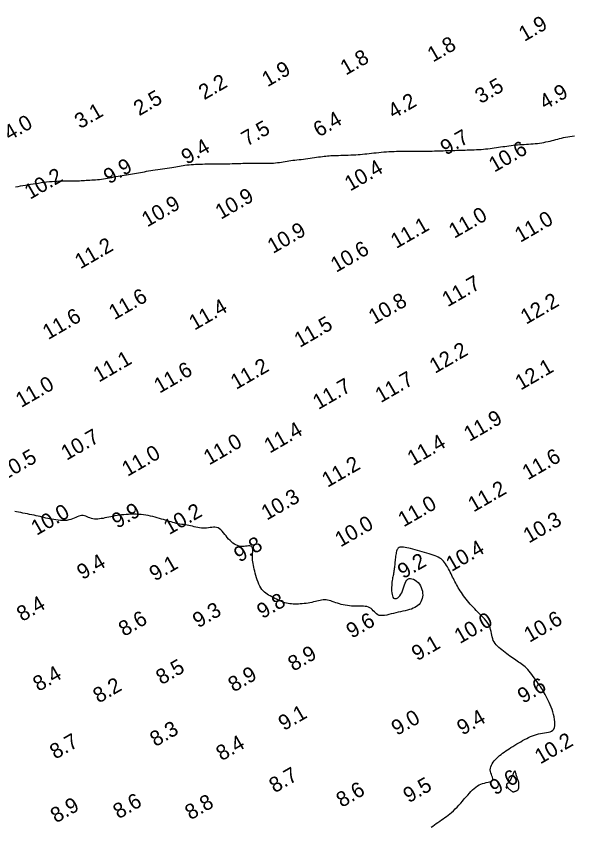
# Model space of a CAD drawing. Extents: x 3024098 to 3056816, y 418252 to 509144.
# Drawn here: x 3027945.1 to 3028128.6, y 419852.3 to 420119.2 of the extents above; entities that cross this region are included whole.
import ezdxf

# ---------------------------------------------------------------- set-up
doc = ezdxf.new("R2010")
doc.units = 0
doc.layers.add('V-CHAN-CONT-EL10', color=7, linetype='Continuous')
doc.layers.add('V-TOPO-SOUN-0911', color=7, linetype='Continuous')

msp = doc.modelspace()

# ---------------------------------------------------------------- linework, layer by layer
at = {"layer": 'V-CHAN-CONT-EL10'}
for points in [[(3027944.94, 420063.03), (3027945.73, 420063.16), (3027946.53, 420063.3), (3027947.34, 420063.44), (3027948.16, 420063.57), (3027948.99, 420063.71), (3027949.84, 420063.85), (3027950.7, 420063.99), (3027951.57, 420064.13), (3027952.45, 420064.26), (3027953.34, 420064.4), (3027954.24, 420064.52), (3027955.14, 420064.63), (3027956.03, 420064.74), (3027956.92, 420064.82), (3027957.79, 420064.89), (3027958.66, 420064.94), (3027959.51, 420064.97), (3027960.34, 420064.99), (3027961.14, 420065), (3027961.93, 420065), (3027962.68, 420065), (3027963.4, 420065), (3027964.08, 420065), (3027964.73, 420065.01), (3027965.35, 420065.03), (3027965.94, 420065.05), (3027966.51, 420065.07), (3027967.08, 420065.1), (3027967.64, 420065.14), (3027968.2, 420065.17), (3027968.77, 420065.21), (3027969.35, 420065.24), (3027969.96, 420065.28), (3027970.57, 420065.32), (3027971.2, 420065.37), (3027971.84, 420065.42), (3027972.49, 420065.49), (3027973.15, 420065.56), (3027973.82, 420065.65), (3027974.5, 420065.76), (3027975.18, 420065.87), (3027975.87, 420065.99), (3027976.56, 420066.12), (3027977.25, 420066.26), (3027977.94, 420066.39), (3027978.64, 420066.52), (3027979.33, 420066.64), (3027980.02, 420066.76), (3027980.7, 420066.87), (3027981.39, 420066.97), (3027982.06, 420067.08), (3027982.74, 420067.18), (3027983.41, 420067.28), (3027984.07, 420067.39), (3027984.73, 420067.5), (3027985.38, 420067.62), (3027986.03, 420067.75), (3027986.68, 420067.88), (3027987.34, 420068.01), (3027988.02, 420068.15), (3027988.7, 420068.28), (3027989.41, 420068.41), (3027990.14, 420068.54), (3027990.9, 420068.66), (3027991.68, 420068.78), (3027992.47, 420068.89), (3027993.27, 420069), (3027994.06, 420069.11), (3027994.83, 420069.21), (3027995.58, 420069.32), (3027996.29, 420069.43), (3027996.97, 420069.53), (3027997.61, 420069.64), (3027998.23, 420069.75), (3027998.84, 420069.85), (3027999.44, 420069.95), (3028000.05, 420070.04), (3028000.67, 420070.13), (3028001.31, 420070.21), (3028001.99, 420070.28), (3028002.69, 420070.34), (3028003.42, 420070.39), (3028004.16, 420070.44), (3028004.91, 420070.48), (3028005.68, 420070.5), (3028006.44, 420070.53), (3028007.2, 420070.54), (3028007.96, 420070.55), (3028008.71, 420070.56), (3028009.46, 420070.57), (3028010.21, 420070.57), (3028010.95, 420070.57), (3028011.69, 420070.57), (3028012.44, 420070.58), (3028013.18, 420070.58), (3028013.93, 420070.59), (3028014.69, 420070.61), (3028015.44, 420070.62), (3028016.18, 420070.65), (3028016.92, 420070.67), (3028017.64, 420070.69), (3028018.35, 420070.71), (3028019.04, 420070.73), (3028019.72, 420070.76), (3028020.38, 420070.78), (3028021.03, 420070.79), (3028021.67, 420070.81), (3028022.31, 420070.82), (3028022.96, 420070.83), (3028023.61, 420070.83), (3028024.28, 420070.82), (3028024.96, 420070.81), (3028025.66, 420070.79), (3028026.36, 420070.77), (3028027.07, 420070.76), (3028027.78, 420070.76), (3028028.48, 420070.76), (3028029.17, 420070.79), (3028029.85, 420070.83), (3028030.5, 420070.89), (3028031.14, 420070.98), (3028031.77, 420071.07), (3028032.38, 420071.18), (3028033, 420071.29), (3028033.62, 420071.4), (3028034.24, 420071.51), (3028034.87, 420071.61), (3028035.52, 420071.7), (3028036.17, 420071.78), (3028036.85, 420071.85), (3028037.53, 420071.91), (3028038.22, 420071.98), (3028038.92, 420072.05), (3028039.64, 420072.12), (3028040.35, 420072.21), (3028041.08, 420072.3), (3028041.81, 420072.41), (3028042.53, 420072.52), (3028043.24, 420072.63), (3028043.94, 420072.74), (3028044.62, 420072.85), (3028045.26, 420072.94), (3028045.88, 420073.03), (3028046.46, 420073.11), (3028047.01, 420073.17), (3028047.55, 420073.22), (3028048.09, 420073.26), (3028048.64, 420073.3), (3028049.21, 420073.33), (3028049.81, 420073.35), (3028050.47, 420073.37), (3028051.18, 420073.39), (3028051.93, 420073.41), (3028052.72, 420073.43), (3028053.54, 420073.45), (3028054.37, 420073.48), (3028055.21, 420073.51), (3028056.03, 420073.55), (3028056.84, 420073.6), (3028057.61, 420073.65), (3028058.37, 420073.72), (3028059.11, 420073.79), (3028059.83, 420073.86), (3028060.56, 420073.94), (3028061.29, 420074.02), (3028062.04, 420074.1), (3028062.81, 420074.19), (3028063.6, 420074.27), (3028064.42, 420074.35), (3028065.25, 420074.42), (3028066.09, 420074.49), (3028066.94, 420074.55), (3028067.79, 420074.61), (3028068.63, 420074.66), (3028069.46, 420074.69), (3028070.27, 420074.72), (3028071.07, 420074.73), (3028071.85, 420074.74), (3028072.62, 420074.74), (3028073.38, 420074.73), (3028074.13, 420074.73), (3028074.87, 420074.72), (3028075.6, 420074.71), (3028076.33, 420074.71), (3028077.05, 420074.71), (3028077.76, 420074.72), (3028078.48, 420074.72), (3028079.19, 420074.73), (3028079.9, 420074.74), (3028080.62, 420074.76), (3028081.33, 420074.78), (3028082.05, 420074.8), (3028082.77, 420074.82), (3028083.48, 420074.84), (3028084.19, 420074.86), (3028084.9, 420074.88), (3028085.59, 420074.91), (3028086.27, 420074.93), (3028086.94, 420074.95), (3028087.6, 420074.97), (3028088.24, 420074.99), (3028088.88, 420075.01), (3028089.51, 420075.03), (3028090.15, 420075.05), (3028090.8, 420075.07), (3028091.46, 420075.09), (3028092.15, 420075.11), (3028092.85, 420075.13), (3028093.58, 420075.15), (3028094.32, 420075.17), (3028095.08, 420075.2), (3028095.84, 420075.23), (3028096.61, 420075.27), (3028097.37, 420075.31), (3028098.12, 420075.36), (3028098.87, 420075.42), (3028099.6, 420075.49), (3028100.33, 420075.57), (3028101.05, 420075.65), (3028101.76, 420075.74), (3028102.46, 420075.83), (3028103.16, 420075.93), (3028103.85, 420076.03), (3028104.54, 420076.14), (3028105.23, 420076.25), (3028105.91, 420076.35), (3028106.6, 420076.46), (3028107.29, 420076.56), (3028107.98, 420076.65), (3028108.68, 420076.73), (3028109.39, 420076.81), (3028110.1, 420076.87), (3028110.82, 420076.92), (3028111.54, 420076.96), (3028112.27, 420077), (3028113, 420077.04), (3028113.73, 420077.08), (3028114.47, 420077.13), (3028115.2, 420077.19), (3028115.93, 420077.26), (3028116.65, 420077.34), (3028117.37, 420077.44), (3028118.08, 420077.55), (3028118.78, 420077.67), (3028119.47, 420077.79), (3028120.15, 420077.93), (3028120.81, 420078.08), (3028121.45, 420078.24), (3028122.08, 420078.41), (3028122.7, 420078.57), (3028123.33, 420078.74), (3028123.95, 420078.91), (3028124.59, 420079.07), (3028125.24, 420079.22), (3028125.91, 420079.36), (3028126.61, 420079.48), (3028127.33, 420079.6), (3028128.06, 420079.71), (3028128.81, 420079.81)], [(3028081.7, 419852.14), (3028082.25, 419852.54), (3028082.8, 419852.96), (3028083.36, 419853.36), (3028083.92, 419853.77), (3028084.48, 419854.16), (3028085.03, 419854.55), (3028085.59, 419854.93), (3028086.15, 419855.32), (3028086.71, 419855.71), (3028087.27, 419856.13), (3028087.85, 419856.58), (3028088.42, 419857.06), (3028089.01, 419857.59), (3028089.6, 419858.17), (3028090.2, 419858.79), (3028090.8, 419859.44), (3028091.4, 419860.11), (3028091.99, 419860.79), (3028092.58, 419861.46), (3028093.15, 419862.13), (3028093.71, 419862.77), (3028094.25, 419863.38), (3028094.78, 419863.94), (3028095.3, 419864.47), (3028095.82, 419864.95), (3028096.34, 419865.38), (3028096.88, 419865.76), (3028097.43, 419866.09), (3028098.01, 419866.35), (3028098.61, 419866.56), (3028099.22, 419866.72), (3028099.82, 419866.85), (3028100.39, 419866.96), (3028100.9, 419867.08), (3028101.33, 419867.22), (3028101.67, 419867.39), (3028101.89, 419867.61), (3028101.97, 419867.9), (3028101.95, 419868.24), (3028101.84, 419868.64), (3028101.69, 419869.07), (3028101.51, 419869.54), (3028101.34, 419870.03), (3028101.21, 419870.54), (3028101.15, 419871.06), (3028101.19, 419871.57), (3028101.31, 419872.08), (3028101.5, 419872.58), (3028101.77, 419873.08), (3028102.09, 419873.56), (3028102.46, 419874.03), (3028102.87, 419874.48), (3028103.3, 419874.92), (3028103.74, 419875.34), (3028104.2, 419875.74), (3028104.68, 419876.14), (3028105.18, 419876.52), (3028105.69, 419876.89), (3028106.22, 419877.27), (3028106.78, 419877.64), (3028107.35, 419878.02), (3028107.94, 419878.4), (3028108.56, 419878.79), (3028109.19, 419879.18), (3028109.83, 419879.57), (3028110.48, 419879.96), (3028111.14, 419880.33), (3028111.79, 419880.7), (3028112.45, 419881.05), (3028113.11, 419881.38), (3028113.76, 419881.7), (3028114.41, 419881.99), (3028115.06, 419882.26), (3028115.71, 419882.5), (3028116.37, 419882.71), (3028117.02, 419882.89), (3028117.69, 419883.04), (3028118.35, 419883.15), (3028119.01, 419883.25), (3028119.64, 419883.35), (3028120.24, 419883.47), (3028120.79, 419883.62), (3028121.28, 419883.83), (3028121.69, 419884.11), (3028122.02, 419884.49), (3028122.24, 419884.97), (3028122.37, 419885.55), (3028122.42, 419886.2), (3028122.39, 419886.92), (3028122.29, 419887.68), (3028122.14, 419888.48), (3028121.95, 419889.29), (3028121.72, 419890.11), (3028121.46, 419890.91), (3028121.17, 419891.69), (3028120.87, 419892.45), (3028120.56, 419893.18), (3028120.23, 419893.89), (3028119.9, 419894.57), (3028119.57, 419895.22), (3028119.24, 419895.83), (3028118.91, 419896.4), (3028118.59, 419896.94), (3028118.27, 419897.46), (3028117.94, 419897.96), (3028117.61, 419898.47), (3028117.26, 419898.97), (3028116.9, 419899.49), (3028116.52, 419900.04), (3028116.12, 419900.61), (3028115.7, 419901.2), (3028115.26, 419901.8), (3028114.82, 419902.4), (3028114.37, 419902.98), (3028113.91, 419903.54), (3028113.46, 419904.07), (3028113.02, 419904.54), (3028112.58, 419904.96), (3028112.15, 419905.34), (3028111.73, 419905.67), (3028111.31, 419905.98), (3028110.88, 419906.27), (3028110.45, 419906.55), (3028110, 419906.83), (3028109.54, 419907.13), (3028109.07, 419907.45), (3028108.58, 419907.79), (3028108.08, 419908.15), (3028107.57, 419908.53), (3028107.05, 419908.91), (3028106.53, 419909.31), (3028106.01, 419909.71), (3028105.49, 419910.11), (3028104.97, 419910.52), (3028104.47, 419910.92), (3028103.98, 419911.34), (3028103.53, 419911.77), (3028103.11, 419912.21), (3028102.73, 419912.67), (3028102.4, 419913.16), (3028102.13, 419913.68), (3028101.93, 419914.22), (3028101.77, 419914.8), (3028101.64, 419915.39), (3028101.52, 419916), (3028101.4, 419916.62), (3028101.26, 419917.24), (3028101.07, 419917.85), (3028100.83, 419918.46), (3028100.51, 419919.05), (3028100.13, 419919.64), (3028099.69, 419920.21), (3028099.21, 419920.77), (3028098.69, 419921.32), (3028098.16, 419921.86), (3028097.61, 419922.41), (3028097.07, 419922.95), (3028096.53, 419923.48), (3028096.01, 419924.03), (3028095.5, 419924.57), (3028095.01, 419925.1), (3028094.53, 419925.65), (3028094.06, 419926.19), (3028093.61, 419926.73), (3028093.18, 419927.28), (3028092.76, 419927.82), (3028092.36, 419928.37), (3028091.98, 419928.91), (3028091.61, 419929.45), (3028091.26, 419929.99), (3028090.93, 419930.52), (3028090.62, 419931.04), (3028090.32, 419931.55), (3028090.03, 419932.06), (3028089.76, 419932.55), (3028089.5, 419933.04), (3028089.25, 419933.54), (3028089, 419934.04), (3028088.75, 419934.54), (3028088.5, 419935.06), (3028088.24, 419935.6), (3028087.97, 419936.16), (3028087.69, 419936.72), (3028087.4, 419937.29), (3028087.1, 419937.85), (3028086.78, 419938.39), (3028086.45, 419938.9), (3028086.1, 419939.38), (3028085.73, 419939.81), (3028085.35, 419940.19), (3028084.94, 419940.52), (3028084.5, 419940.81), (3028084.03, 419941.06), (3028083.52, 419941.3), (3028082.98, 419941.52), (3028082.38, 419941.73), (3028081.73, 419941.94), (3028081.03, 419942.16), (3028080.29, 419942.39), (3028079.52, 419942.62), (3028078.73, 419942.85), (3028077.93, 419943.08), (3028077.14, 419943.3), (3028076.37, 419943.51), (3028075.63, 419943.71), (3028074.93, 419943.89), (3028074.28, 419944.05), (3028073.67, 419944.19), (3028073.12, 419944.3), (3028072.61, 419944.37), (3028072.15, 419944.4), (3028071.75, 419944.4), (3028071.41, 419944.34), (3028071.11, 419944.23), (3028070.87, 419944.08), (3028070.67, 419943.87), (3028070.51, 419943.63), (3028070.38, 419943.34), (3028070.27, 419943.02), (3028070.19, 419942.65), (3028070.11, 419942.26), (3028070.04, 419941.83), (3028069.98, 419941.39), (3028069.93, 419940.92), (3028069.87, 419940.44), (3028069.82, 419939.96), (3028069.77, 419939.48), (3028069.73, 419939.01), (3028069.68, 419938.56), (3028069.63, 419938.13), (3028069.59, 419937.71), (3028069.54, 419937.31), (3028069.49, 419936.93), (3028069.44, 419936.55), (3028069.38, 419936.17), (3028069.31, 419935.8), (3028069.25, 419935.42), (3028069.17, 419935.04), (3028069.09, 419934.65), (3028069.01, 419934.24), (3028068.93, 419933.82), (3028068.86, 419933.36), (3028068.79, 419932.88), (3028068.73, 419932.36), (3028068.69, 419931.8), (3028068.66, 419931.2), (3028068.65, 419930.58), (3028068.67, 419929.96), (3028068.71, 419929.36), (3028068.8, 419928.81), (3028068.93, 419928.32), (3028069.1, 419927.92), (3028069.33, 419927.63), (3028069.61, 419927.47), (3028069.93, 419927.44), (3028070.29, 419927.52), (3028070.66, 419927.71), (3028071.03, 419928), (3028071.4, 419928.38), (3028071.74, 419928.85), (3028072.04, 419929.39), (3028072.29, 419929.99), (3028072.52, 419930.63), (3028072.72, 419931.29), (3028072.92, 419931.93), (3028073.12, 419932.53), (3028073.36, 419933.07), (3028073.64, 419933.51), (3028073.98, 419933.83), (3028074.39, 419934.01), (3028074.85, 419934.06), (3028075.35, 419933.98), (3028075.88, 419933.8), (3028076.4, 419933.52), (3028076.91, 419933.15), (3028077.38, 419932.72), (3028077.8, 419932.22), (3028078.15, 419931.67), (3028078.43, 419931.09), (3028078.65, 419930.48), (3028078.79, 419929.85), (3028078.87, 419929.23), (3028078.89, 419928.61), (3028078.84, 419928.01), (3028078.73, 419927.43), (3028078.55, 419926.9), (3028078.32, 419926.4), (3028078.03, 419925.95), (3028077.68, 419925.53), (3028077.28, 419925.15), (3028076.83, 419924.81), (3028076.32, 419924.51), (3028075.77, 419924.24), (3028075.17, 419924.01), (3028074.52, 419923.8), (3028073.84, 419923.62), (3028073.13, 419923.46), (3028072.39, 419923.3), (3028071.64, 419923.14), (3028070.87, 419922.97), (3028070.09, 419922.79), (3028069.32, 419922.59), (3028068.54, 419922.39), (3028067.79, 419922.19), (3028067.06, 419922.03), (3028066.37, 419921.9), (3028065.72, 419921.83), (3028065.12, 419921.84), (3028064.58, 419921.93), (3028064.11, 419922.12), (3028063.7, 419922.39), (3028063.33, 419922.72), (3028062.98, 419923.09), (3028062.63, 419923.47), (3028062.29, 419923.84), (3028061.92, 419924.17), (3028061.51, 419924.45), (3028061.05, 419924.65), (3028060.55, 419924.79), (3028060, 419924.87), (3028059.42, 419924.91), (3028058.81, 419924.93), (3028058.17, 419924.92), (3028057.51, 419924.92), (3028056.84, 419924.92), (3028056.16, 419924.95), (3028055.47, 419924.99), (3028054.79, 419925.06), (3028054.1, 419925.15), (3028053.43, 419925.26), (3028052.76, 419925.39), (3028052.11, 419925.54), (3028051.48, 419925.72), (3028050.87, 419925.9), (3028050.28, 419926.1), (3028049.71, 419926.3), (3028049.15, 419926.49), (3028048.62, 419926.67), (3028048.09, 419926.81), (3028047.58, 419926.93), (3028047.08, 419927), (3028046.59, 419927.02), (3028046.1, 419926.99), (3028045.62, 419926.93), (3028045.12, 419926.84), (3028044.62, 419926.73), (3028044.1, 419926.6), (3028043.57, 419926.47), (3028043.01, 419926.33), (3028042.42, 419926.2), (3028041.8, 419926.09), (3028041.18, 419925.98), (3028040.54, 419925.88), (3028039.89, 419925.8), (3028039.25, 419925.73), (3028038.61, 419925.67), (3028037.99, 419925.64), (3028037.39, 419925.61), (3028036.8, 419925.61), (3028036.23, 419925.63), (3028035.67, 419925.67), (3028035.12, 419925.73), (3028034.58, 419925.82), (3028034.04, 419925.94), (3028033.5, 419926.09), (3028032.96, 419926.26), (3028032.41, 419926.47), (3028031.87, 419926.7), (3028031.33, 419926.95), (3028030.79, 419927.21), (3028030.26, 419927.48), (3028029.73, 419927.76), (3028029.21, 419928.04), (3028028.7, 419928.32), (3028028.2, 419928.6), (3028027.72, 419928.91), (3028027.25, 419929.23), (3028026.8, 419929.59), (3028026.38, 419929.99), (3028025.98, 419930.45), (3028025.62, 419930.96), (3028025.28, 419931.54), (3028024.97, 419932.18), (3028024.7, 419932.87), (3028024.44, 419933.58), (3028024.21, 419934.31), (3028024, 419935.05), (3028023.81, 419935.77), (3028023.63, 419936.47), (3028023.47, 419937.14), (3028023.32, 419937.78), (3028023.19, 419938.39), (3028023.07, 419938.98), (3028022.98, 419939.55), (3028022.91, 419940.11), (3028022.87, 419940.67), (3028022.86, 419941.22), (3028022.88, 419941.76), (3028022.92, 419942.3), (3028022.95, 419942.81), (3028022.98, 419943.29), (3028022.97, 419943.72), (3028022.92, 419944.09), (3028022.81, 419944.39), (3028022.62, 419944.61), (3028022.35, 419944.73), (3028022.01, 419944.79), (3028021.6, 419944.78), (3028021.13, 419944.74), (3028020.63, 419944.69), (3028020.1, 419944.64), (3028019.56, 419944.62), (3028019.01, 419944.65), (3028018.48, 419944.74), (3028017.95, 419944.89), (3028017.43, 419945.11), (3028016.93, 419945.39), (3028016.44, 419945.72), (3028015.96, 419946.1), (3028015.5, 419946.53), (3028015.04, 419947.01), (3028014.6, 419947.52), (3028014.17, 419948.06), (3028013.75, 419948.6), (3028013.32, 419949.13), (3028012.89, 419949.62), (3028012.45, 419950.06), (3028012, 419950.42), (3028011.54, 419950.69), (3028011.05, 419950.86), (3028010.54, 419950.93), (3028010.02, 419950.93), (3028009.48, 419950.89), (3028008.93, 419950.81), (3028008.36, 419950.72), (3028007.79, 419950.65), (3028007.22, 419950.6), (3028006.64, 419950.61), (3028006.06, 419950.65), (3028005.47, 419950.74), (3028004.88, 419950.85), (3028004.29, 419950.98), (3028003.7, 419951.11), (3028003.11, 419951.25), (3028002.53, 419951.38), (3028001.94, 419951.5), (3028001.35, 419951.6), (3028000.77, 419951.7), (3028000.18, 419951.8), (3027999.6, 419951.89), (3027999.01, 419951.99), (3027998.43, 419952.1), (3027997.84, 419952.22), (3027997.26, 419952.36), (3027996.67, 419952.51), (3027996.08, 419952.68), (3027995.47, 419952.86), (3027994.86, 419953.05), (3027994.24, 419953.24), (3027993.6, 419953.45), (3027992.94, 419953.65), (3027992.26, 419953.86), (3027991.56, 419954.06), (3027990.85, 419954.26), (3027990.11, 419954.45), (3027989.36, 419954.63), (3027988.6, 419954.79), (3027987.81, 419954.92), (3027987.02, 419955.04), (3027986.21, 419955.12), (3027985.39, 419955.18), (3027984.57, 419955.22), (3027983.75, 419955.23), (3027982.93, 419955.22), (3027982.12, 419955.18), (3027981.32, 419955.13), (3027980.54, 419955.06), (3027979.77, 419954.98), (3027979.03, 419954.88), (3027978.31, 419954.77), (3027977.6, 419954.65), (3027976.91, 419954.53), (3027976.24, 419954.4), (3027975.58, 419954.26), (3027974.94, 419954.13), (3027974.32, 419954), (3027973.71, 419953.87), (3027973.11, 419953.77), (3027972.53, 419953.68), (3027971.97, 419953.62), (3027971.42, 419953.6), (3027970.89, 419953.63), (3027970.38, 419953.71), (3027969.88, 419953.84), (3027969.4, 419954.01), (3027968.93, 419954.2), (3027968.47, 419954.39), (3027968.01, 419954.56), (3027967.56, 419954.71), (3027967.11, 419954.79), (3027966.66, 419954.81), (3027966.2, 419954.74), (3027965.73, 419954.6), (3027965.24, 419954.41), (3027964.74, 419954.18), (3027964.21, 419953.94), (3027963.65, 419953.71), (3027963.07, 419953.49), (3027962.44, 419953.33), (3027961.78, 419953.21), (3027961.09, 419953.15), (3027960.38, 419953.14), (3027959.65, 419953.17), (3027958.91, 419953.24), (3027958.19, 419953.33), (3027957.47, 419953.44), (3027956.78, 419953.57), (3027956.12, 419953.7), (3027955.48, 419953.84), (3027954.86, 419953.98), (3027954.25, 419954.13), (3027953.63, 419954.28), (3027953.01, 419954.43), (3027952.37, 419954.59), (3027951.7, 419954.74), (3027951, 419954.89), (3027950.28, 419955.03), (3027949.54, 419955.18), (3027948.79, 419955.32), (3027948.05, 419955.46), (3027947.31, 419955.6), (3027946.6, 419955.74), (3027945.91, 419955.88), (3027945.26, 419956.01), (3027944.63, 419956.15)]]:
    msp.add_lwpolyline(points, dxfattribs=at)
msp.add_lwpolyline([(3028106.84, 419865.29), (3028106.99, 419865.1), (3028107.17, 419864.91), (3028107.35, 419864.73), (3028107.55, 419864.55), (3028107.74, 419864.38), (3028107.92, 419864.23), (3028108.09, 419864.11), (3028108.23, 419864.02), (3028108.36, 419863.95), (3028108.48, 419863.9), (3028108.58, 419863.87), (3028108.67, 419863.86), (3028108.76, 419863.86), (3028108.85, 419863.87), (3028108.94, 419863.89), (3028109.04, 419863.91), (3028109.15, 419863.93), (3028109.25, 419863.96), (3028109.36, 419863.99), (3028109.48, 419864.03), (3028109.59, 419864.07), (3028109.7, 419864.11), (3028109.81, 419864.16), (3028109.92, 419864.22), (3028110.02, 419864.28), (3028110.12, 419864.35), (3028110.21, 419864.43), (3028110.29, 419864.53), (3028110.36, 419864.64), (3028110.43, 419864.77), (3028110.47, 419864.91), (3028110.51, 419865.07), (3028110.54, 419865.25), (3028110.55, 419865.44), (3028110.56, 419865.63), (3028110.56, 419865.81), (3028110.56, 419865.99), (3028110.55, 419866.16), (3028110.55, 419866.31), (3028110.55, 419866.43), (3028110.55, 419866.54), (3028110.54, 419866.64), (3028110.54, 419866.72), (3028110.53, 419866.81), (3028110.52, 419866.89), (3028110.5, 419866.99), (3028110.47, 419867.1), (3028110.43, 419867.22), (3028110.38, 419867.37), (3028110.32, 419867.53), (3028110.25, 419867.71), (3028110.18, 419867.91), (3028110.11, 419868.12), (3028110.03, 419868.36), (3028109.95, 419868.6), (3028109.87, 419868.86), (3028109.79, 419869.13), (3028109.7, 419869.4), (3028109.62, 419869.67), (3028109.55, 419869.92), (3028109.48, 419870.15), (3028109.41, 419870.35), (3028109.35, 419870.51), (3028109.3, 419870.63), (3028109.26, 419870.71), (3028109.21, 419870.74), (3028109.16, 419870.72), (3028109.1, 419870.65), (3028109.02, 419870.52), (3028108.94, 419870.34), (3028108.83, 419870.1), (3028108.7, 419869.81), (3028108.55, 419869.47), (3028108.39, 419869.1), (3028108.22, 419868.72), (3028108.04, 419868.34), (3028107.86, 419867.97), (3028107.68, 419867.64), (3028107.52, 419867.35), (3028107.36, 419867.12), (3028107.22, 419866.95), (3028107.09, 419866.82), (3028106.97, 419866.72), (3028106.87, 419866.64), (3028106.77, 419866.58), (3028106.69, 419866.52), (3028106.62, 419866.46), (3028106.57, 419866.38), (3028106.52, 419866.29), (3028106.5, 419866.19), (3028106.49, 419866.07), (3028106.5, 419865.94), (3028106.54, 419865.8), (3028106.61, 419865.64), (3028106.71, 419865.47)], close=True, dxfattribs=at)

# ---------------------------------------------------------------- texts
at = {"layer": 'V-TOPO-SOUN-0911'}
for s, p in [('1.9', (3028112.33, 420110.71)), ('1.8', (3028082.28, 420103.92)), ('1.8', (3028053.61, 420099.62)), ('1.9', (3028027.82, 420095.78)), ('2.2', (3028006.99, 420091.51)), ('3.5', (3028097.95, 420090.23)), ('2.5', (3027985.59, 420086.23)), ('4.9', (3028119.12, 420088.27)), ('4.2', (3028069.29, 420085.28)), ('3.1', (3027966.15, 420081.98)), ('4.0', (3027942.9, 420078.09)), ('6.4', (3028044.72, 420079.24)), ('7.5', (3028021.05, 420076.23)), ('9.7', (3028086.55, 420073.27)), ('9.4', (3028001.28, 420070.22)), ('10.6 ', (3028102.46, 420067.66)), ('9.9', (3027975.69, 420063.79)), ('10.4 ', (3028055.02, 420061.45)), ('10.2 ', (3027949.67, 420058.73)), ('10.9 ', (3028012.47, 420052.14)), ('10.9 ', (3027988.25, 420049.64)), ('11.0 ', (3028089.29, 420045.9)), ('11.0 ', (3028111.01, 420044.56)), ('11.1 ', (3028070.19, 420042.54)), ('10.9 ', (3028029.62, 420040.88)), ('11.2 ', (3027966.24, 420035.83)), ('10.6 ', (3028050.42, 420034.69)), ('11.7 ', (3028087.1, 420023.33)), ('11.6 ', (3027977.42, 420019.07)), ('10.8 ', (3028062.89, 420017.62)), ('12.2 ', (3028112.92, 420017.59)), ('11.4 ', (3028003.8, 420015.65)), ('11.6 ', (3027955.64, 420012.54)), ('11.5 ', (3028038.44, 420009.95)), ('12.2 ', (3028082.94, 420001.42)), ('11.1 ', (3027972.32, 419998.54)), ('11.2 ', (3028017.49, 419996.13)), ('11.6 ', (3027992.29, 419994.89)), ('12.1 ', (3028111.14, 419995.92)), ('11.7 ', (3028065.09, 419991.77)), ('11.0 ', (3027946.77, 419990.19)), ('11.7 ', (3028044.55, 419989.51)), ('11.9 ', (3028094.26, 419979.01)), ('11.4 ', (3028028.54, 419975.14)), ('10.7 ', (3027961.71, 419972.81)), ('11.0 ', (3028008.61, 419971.26)), ('11.4 ', (3028075.65, 419971.04)), ('11.0 ', (3027981.74, 419967.49)), ('10.5 ', (3027941.06, 419966.15)), ('11.6 ', (3028113.48, 419966.35)), ('11.2 ', (3028047.54, 419963.88)), ('11.2 ', (3028095.63, 419955.78)), ('10.3 ', (3028027.59, 419953.09)), ('11.0 ', (3028072.62, 419950.86)), ('10.0 ', (3027951.85, 419948.1)), ('9.9', (3027978.38, 419950.37)), ('10.2 ', (3027995.47, 419948.33)), ('10.3 ', (3028113.81, 419945.54)), ('10.0 ', (3028051.85, 419944.26)), ('9.8', (3028018.6, 419939.25)), ('10.4 ', (3028088.38, 419936.19)), ('9.4', (3027966.93, 419933.51)), ('9.1', (3027990.76, 419933.03)), ('9.2', (3028072.47, 419933.8)), ('9.8', (3028026.15, 419920.65)), ('8.4', (3027947.11, 419919.73)), ('9.3', (3028005.02, 419917.63)), ('8.6', (3027980.64, 419914.81)), ('9.6', (3028055.57, 419914.19)), ('10.0 ', (3028091.12, 419912.44)), ('10.6 ', (3028114.04, 419912.87)), ('9.1', (3028077.08, 419906.78)), ('8.9', (3028036.38, 419903.36)), ('8.4', (3027952.46, 419896.7)), ('8.5', (3027992.93, 419898.9)), ('8.9', (3028016.7, 419896.5)), ('8.2', (3027972.24, 419892.86)), ('9.6', (3028111.94, 419892.77)), ('9.1', (3028033.22, 419883.82)), ('9.0', (3028070.42, 419882.2)), ('9.4', (3028091.99, 419882.3)), ('8.3', (3027990.94, 419878.52)), ('8.7', (3027958, 419874.39)), ('8.4', (3028012.73, 419873.86)), ('10.2 ', (3028117.58, 419872.81)), ('8.7', (3028030.18, 419863.3)), ('9.6', (3028102.69, 419862.58)), ('9.5', (3028074.3, 419860.02)), ('8.6', (3028052.26, 419858.51)), ('8.6', (3027978.83, 419854.74)), ('8.8', (3028002.49, 419854.41)), ('8.9', (3027958.23, 419853.39))]:
    msp.add_text(s, height=5, rotation=30, dxfattribs=at).set_placement(p)

doc.saveas('drawing.dxf')
